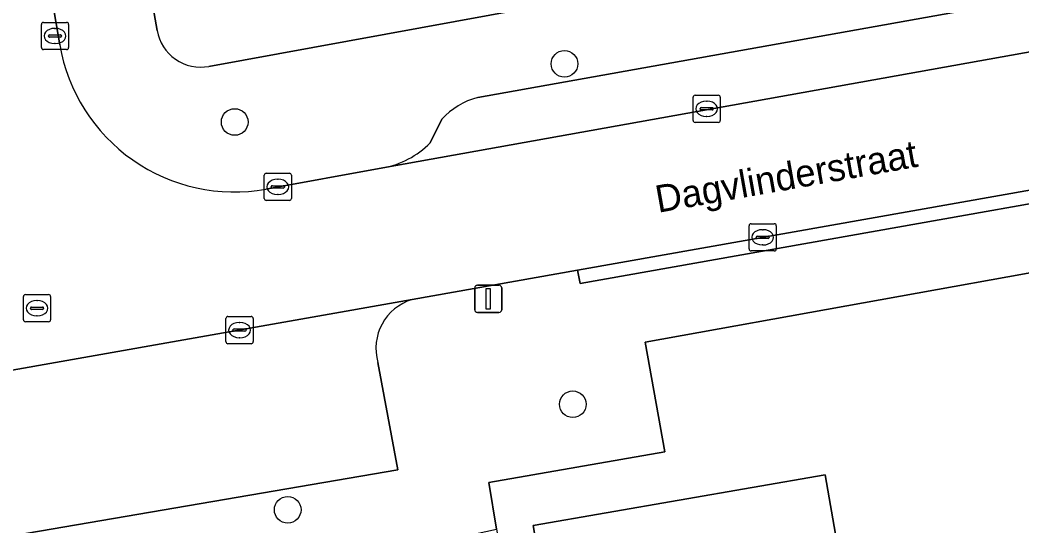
# Model space of a CAD drawing. Extents: x 162879 to 165540, y 384011 to 385181.
# Drawn here: x 164033.15 to 164069.96, y 384638.43 to 384657.02 of the extents above; entities that cross this region are included whole.
import ezdxf

# ---------------------------------------------------------------- set-up
doc = ezdxf.new("R2010")
doc.units = 0
for name, color, linetype in [('IMGEO_Boom', 7, 'Continuous'), ('IMGEO_Erf', 7, 'Continuous'), ('IMGEO_Kolk', 7, 'Continuous'), ('IMGEO_Lichtmast', 7, 'Continuous'), ('IMGEO_Openbare_ruimte_label', 7, 'Continuous'), ('IMGEO_Pand', 7, 'Continuous'), ('IMGEO_Parkeervlak_open', 7, 'Continuous'), ('IMGEO_Rijbaan_lokaal_open', 7, 'Continuous'), ('IMGEO_Rioolput', 7, 'Continuous'), ('IMGEO_Voetpad_open', 7, 'Continuous')]:
    doc.layers.add(name, color=color, linetype=linetype)

msp = doc.modelspace()

# ---------------------------------------------------------------- linework, layer by layer
at = {"layer": 'IMGEO_Boom'}
for centre in [(164053.148, 384655.413), (164041.035, 384653.275), (164053.454, 384642.902), (164042.982, 384639.024)]:
    msp.add_circle(centre, 0.489, dxfattribs=at)
at = {"layer": 'IMGEO_Erf'}
for points in [[(164040.084, 384655.318), (164092.976, 384664.987), (164089.448, 384685.115)], [(164037.011, 384663.315), (164038.185, 384656.639)], [(164062.723, 384640.308), (164063.579, 384635.382), (164063.824, 384633.973), (164064.905, 384627.755), (164065.986, 384621.537), (164067.066, 384615.319), (164068.147, 384609.101), (164069.228, 384602.883), (164070.309, 384596.665), (164071.39, 384590.447), (164071.635, 384589.035), (164072.492, 384584.108), (164080.446, 384585.46), (164079.516, 384590.806), (164082.031, 384591.243), (164072.155, 384648.073), (164056.112, 384645.189), (164056.836, 384641.156), (164050.366, 384640.033), (164050.656, 384638.318), (164059.975, 384583.218)], [(164060.609, 384603.747), (164059.927, 384607.671), (164059.268, 384611.463), (164056.789, 384611.032), (164056.367, 384613.458), (164055.97, 384615.745), (164058.438, 384616.174), (164057.755, 384620.105), (164057.09, 384623.932), (164054.567, 384623.494), (164054.151, 384625.885), (164053.754, 384628.172), (164056.242, 384628.604), (164055.558, 384632.536), (164054.898, 384636.332), (164052.442, 384635.905), (164052.001, 384638.444), (164062.723, 384640.308)]]:
    msp.add_lwpolyline(points, dxfattribs=at)
msp.add_arc((164039.788, 384656.918), 1.627, 189.862, 280.4908, dxfattribs=at)
at = {"layer": 'IMGEO_Kolk'}
for p, q in [((164033.933, 384656.011), (164033.933, 384656.863)), ((164034.008, 384656.937), (164034.86, 384656.937)), ((164034.934, 384656.863), (164034.934, 384656.011)), ((164034.192, 384656.431), (164034.192, 384656.443)), ((164034.63, 384656.394), (164034.232, 384656.394)), ((164034.235, 384656.48), (164034.633, 384656.48)), ((164034.421, 384656.717), (164034.446, 384656.717)), ((164034.676, 384656.443), (164034.676, 384656.431)), ((164034.444, 384656.157), (164034.419, 384656.157)), ((164034.86, 384655.937), (164034.008, 384655.937)), ((164057.874, 384653.334), (164057.874, 384654.186)), ((164057.949, 384654.26), (164058.801, 384654.26)), ((164058.875, 384654.186), (164058.875, 384653.334)), ((164058.176, 384653.803), (164058.574, 384653.803)), ((164058.362, 384654.04), (164058.387, 384654.04)), ((164058.133, 384653.754), (164058.133, 384653.766)), ((164058.571, 384653.717), (164058.173, 384653.717)), ((164058.385, 384653.48), (164058.36, 384653.48)), ((164058.617, 384653.766), (164058.617, 384653.754)), ((164058.801, 384653.26), (164057.949, 384653.26)), ((164042.118, 384650.465), (164042.118, 384651.317)), ((164042.193, 384651.391), (164043.045, 384651.391)), ((164043.119, 384651.317), (164043.119, 384650.465)), ((164042.377, 384650.885), (164042.377, 384650.897)), ((164042.42, 384650.934), (164042.818, 384650.934)), ((164042.606, 384651.171), (164042.631, 384651.171)), ((164042.861, 384650.897), (164042.861, 384650.885)), ((164042.815, 384650.848), (164042.417, 384650.848)), ((164042.629, 384650.611), (164042.604, 384650.611)), ((164043.045, 384650.391), (164042.193, 384650.391)), ((164059.931, 384648.611), (164059.931, 384649.463)), ((164060.006, 384649.537), (164060.858, 384649.537)), ((164060.932, 384649.463), (164060.932, 384648.611)), ((164060.19, 384649.031), (164060.19, 384649.043)), ((164060.233, 384649.08), (164060.631, 384649.08)), ((164060.419, 384649.317), (164060.444, 384649.317)), ((164060.674, 384649.043), (164060.674, 384649.031)), ((164060.628, 384648.994), (164060.23, 384648.994)), ((164060.442, 384648.757), (164060.417, 384648.757)), ((164060.858, 384648.537), (164060.006, 384648.537)), ((164040.788, 384646.129), (164041.64, 384646.129)), ((164040.713, 384645.203), (164040.713, 384646.055)), ((164041.201, 384645.909), (164041.226, 384645.909)), ((164041.714, 384646.055), (164041.714, 384645.203)), ((164040.972, 384645.623), (164040.972, 384645.635)), ((164041.41, 384645.586), (164041.012, 384645.586)), ((164041.015, 384645.672), (164041.413, 384645.672)), ((164041.224, 384645.349), (164041.199, 384645.349)), ((164041.456, 384645.635), (164041.456, 384645.623)), ((164041.64, 384645.129), (164040.788, 384645.129))]:
    msp.add_line(p, q, dxfattribs=at)
for points in [[(164033.933, 384656.011), (164033.933, 384656.863)], [(164034.008, 384656.937), (164034.86, 384656.937)], [(164034.934, 384656.863), (164034.934, 384656.011)], [(164034.86, 384655.937), (164034.008, 384655.937)], [(164057.874, 384653.334), (164057.874, 384654.186)], [(164057.949, 384654.26), (164058.801, 384654.26)], [(164058.875, 384654.186), (164058.875, 384653.334)], [(164058.801, 384653.26), (164057.949, 384653.26)], [(164042.118, 384650.465), (164042.118, 384651.317)], [(164042.193, 384651.391), (164043.045, 384651.391)], [(164043.119, 384651.317), (164043.119, 384650.465)], [(164043.045, 384650.391), (164042.193, 384650.391)], [(164059.931, 384648.611), (164059.931, 384649.463)], [(164060.006, 384649.537), (164060.858, 384649.537)], [(164060.932, 384649.463), (164060.932, 384648.611)], [(164060.858, 384648.537), (164060.006, 384648.537)], [(164040.788, 384646.129), (164041.64, 384646.129)], [(164040.713, 384645.203), (164040.713, 384646.055)], [(164041.714, 384646.055), (164041.714, 384645.203)], [(164041.64, 384645.129), (164040.788, 384645.129)]]:
    msp.add_lwpolyline(points, dxfattribs=at)
for centre, radius, start, end in [((164034.01, 384656.861), 0.0765, 91.552, 178.448), ((164034.01, 384656.861), 0.0765, 91.552, 178.448), ((164034.858, 384656.861), 0.0765, 1.552, 88.448), ((164034.858, 384656.861), 0.0765, 1.552, 88.448), ((164034.232, 384656.44), 0.0403, 85.8775, 175.7526), ((164034.229, 384656.43), 0.0366, 178.938, 274.7102), ((164034.633, 384656.437), 0.043, 264.8664, 352.4533), ((164034.637, 384656.442), 0.0386, 1.7309, 96.639), ((164034.01, 384656.013), 0.0765, 181.552, 268.448), ((164034.01, 384656.013), 0.0765, 181.552, 268.448), ((164034.858, 384656.013), 0.0765, 271.552, 358.448), ((164034.858, 384656.013), 0.0765, 271.552, 358.448), ((164057.951, 384654.184), 0.0765, 91.552, 178.448), ((164057.951, 384654.184), 0.0765, 91.552, 178.448), ((164058.799, 384654.184), 0.0765, 1.552, 88.448), ((164058.799, 384654.184), 0.0765, 1.552, 88.448), ((164058.173, 384653.763), 0.0403, 85.8775, 175.7526), ((164058.578, 384653.765), 0.0386, 1.7309, 96.639), ((164058.17, 384653.753), 0.0366, 178.938, 274.7102), ((164058.574, 384653.76), 0.043, 264.8664, 352.4533), ((164057.951, 384653.336), 0.0765, 181.552, 268.448), ((164057.951, 384653.336), 0.0765, 181.552, 268.448), ((164058.799, 384653.336), 0.0765, 271.552, 358.448), ((164058.799, 384653.336), 0.0765, 271.552, 358.448), ((164042.195, 384651.315), 0.0765, 91.552, 178.448), ((164042.195, 384651.315), 0.0765, 91.552, 178.448), ((164043.043, 384651.315), 0.0765, 1.552, 88.448), ((164043.043, 384651.315), 0.0765, 1.552, 88.448), ((164042.417, 384650.894), 0.0403, 85.8775, 175.7526), ((164042.414, 384650.884), 0.0366, 178.938, 274.7102), ((164042.818, 384650.891), 0.043, 264.8664, 352.4533), ((164042.822, 384650.896), 0.0386, 1.7309, 96.639), ((164042.195, 384650.467), 0.0765, 181.552, 268.448), ((164042.195, 384650.467), 0.0765, 181.552, 268.448), ((164043.043, 384650.467), 0.0765, 271.552, 358.448), ((164043.043, 384650.467), 0.0765, 271.552, 358.448), ((164060.008, 384649.461), 0.0765, 91.552, 178.448), ((164060.008, 384649.461), 0.0765, 91.552, 178.448), ((164060.856, 384649.461), 0.0765, 1.552, 88.448), ((164060.856, 384649.461), 0.0765, 1.552, 88.448), ((164060.23, 384649.04), 0.0403, 85.8775, 175.7526), ((164060.227, 384649.03), 0.0366, 178.938, 274.7102), ((164060.631, 384649.037), 0.043, 264.8664, 352.4533), ((164060.635, 384649.042), 0.0386, 1.7309, 96.639), ((164060.008, 384648.613), 0.0765, 181.552, 268.448), ((164060.008, 384648.613), 0.0765, 181.552, 268.448), ((164060.856, 384648.613), 0.0765, 271.552, 358.448), ((164060.856, 384648.613), 0.0765, 271.552, 358.448), ((164040.79, 384646.053), 0.0765, 91.552, 178.448), ((164040.79, 384646.053), 0.0765, 91.552, 178.448), ((164041.638, 384646.053), 0.0765, 1.552, 88.448), ((164041.638, 384646.053), 0.0765, 1.552, 88.448), ((164041.012, 384645.632), 0.0403, 85.8775, 175.7526), ((164041.009, 384645.622), 0.0366, 178.938, 274.7102), ((164041.413, 384645.629), 0.043, 264.8664, 352.4533), ((164041.417, 384645.634), 0.0386, 1.7309, 96.639), ((164040.79, 384645.205), 0.0765, 181.552, 268.448), ((164040.79, 384645.205), 0.0765, 181.552, 268.448), ((164041.638, 384645.205), 0.0765, 271.552, 358.448), ((164041.638, 384645.205), 0.0765, 271.552, 358.448)]:
    msp.add_arc(centre, radius, start, end, dxfattribs=at)
for centre, major_axis, ratio, start_param, end_param in [((164034.42, 384656.437), (-0.387, 0.002), 0.722429, 4.712389, 7.853982), ((164034.445, 384656.437), (-0.39, 0.002), 0.717154, 1.570796, 4.712389), ((164058.361, 384653.76), (-0.387, 0.002), 0.722429, 4.712389, 7.853982), ((164058.386, 384653.76), (-0.39, 0.002), 0.717154, 1.570796, 4.712389), ((164042.605, 384650.891), (-0.387, 0.002), 0.722429, 4.712389, 7.853982), ((164042.63, 384650.891), (-0.39, 0.002), 0.717154, 1.570796, 4.712389), ((164060.418, 384649.037), (-0.387, 0.002), 0.722429, 4.712389, 7.853982), ((164060.443, 384649.037), (-0.39, 0.002), 0.717154, 1.570796, 4.712389), ((164041.2, 384645.629), (-0.387, 0.002), 0.722429, 4.712389, 7.853982), ((164041.225, 384645.629), (-0.39, 0.002), 0.717154, 1.570796, 4.712389)]:
    msp.add_ellipse(centre, major_axis=major_axis, ratio=ratio, start_param=start_param, end_param=end_param, dxfattribs=at)
at = {"layer": 'IMGEO_Lichtmast'}
for p, q in [((164049.854, 384646.377), (164049.854, 384647.177)), ((164049.854, 384647.177), (164049.854, 384646.377)), ((164049.954, 384647.277), (164050.744, 384647.277)), ((164050.744, 384647.277), (164049.954, 384647.277)), ((164050.844, 384647.177), (164050.844, 384646.377)), ((164050.844, 384646.377), (164050.844, 384647.177)), ((164050.744, 384646.277), (164049.954, 384646.277)), ((164049.954, 384646.277), (164050.744, 384646.277))]:
    msp.add_line(p, q, dxfattribs=at)
msp.add_lwpolyline([(164050.274, 384647.152), (164050.424, 384647.152), (164050.424, 384646.402), (164050.274, 384646.402), (164050.274, 384647.152)], dxfattribs=at)
for centre, start, end in [((164049.954, 384647.177), 90, 180), ((164049.954, 384647.177), 90, 180), ((164050.744, 384647.177), 0, 90), ((164050.744, 384647.177), 360, 90), ((164049.954, 384646.377), 180, 270), ((164049.954, 384646.377), 180, 270), ((164050.744, 384646.377), 270, 0), ((164050.744, 384646.377), 270, 0)]:
    msp.add_arc(centre, 0.1, start, end, dxfattribs=at)
at = {"layer": 'IMGEO_Pand'}
msp.add_lwpolyline([(164063.824, 384633.973), (164063.579, 384635.382), (164062.723, 384640.308), (164052.001, 384638.444), (164052.442, 384635.905), (164054.898, 384636.332), (164055.558, 384632.536)], close=True, dxfattribs=at)
at = {"layer": 'IMGEO_Parkeervlak_open'}
for points in [[(164087.447, 384660.89), (164049.966, 384654.174)], [(164046.479, 384651.59), (164091.499, 384659.678)], [(164048.64, 384653.376), (164048.215, 384652.508)], [(164047.554, 384646.754), (164031.598, 384643.93), (164032.504, 384638.003), (164047.027, 384640.491), (164046.299, 384644.432)]]:
    msp.add_lwpolyline(points, dxfattribs=at)
for centre, radius, start, end in [((164050.65, 384651.536), 2.725, 104.5451, 137.5348), ((164045.883, 384654.818), 3.283, 280.4647, 315.2752), ((164048.103, 384644.957), 1.879, 107, 196.2191)]:
    msp.add_arc(centre, radius, start, end, dxfattribs=at)
at = {"layer": 'IMGEO_Rijbaan_lokaal_open'}
for points in [[(164034.61, 384656.109), (164034.327, 384657.766), (164030.559, 384679.472), (164025.626, 384678.602), (164031.598, 384643.93), (164047.554, 384646.754), (164053.626, 384647.829), (164084.431, 384653.281), (164094.709, 384655.1)], [(164099.879, 384661.168), (164093.845, 384660.095), (164091.499, 384659.678), (164046.479, 384651.59), (164042.181, 384650.81)]]:
    msp.add_lwpolyline(points, dxfattribs=at)
msp.add_arc((164041.018, 384657.206), 6.501, 189.7149, 280.3082, dxfattribs=at)
at = {"layer": 'IMGEO_Rioolput'}
for p, q in [((164033.272, 384646.006), (164033.272, 384646.858)), ((164033.347, 384646.932), (164034.199, 384646.932)), ((164034.273, 384646.858), (164034.273, 384646.006)), ((164033.574, 384646.475), (164033.972, 384646.475)), ((164033.76, 384646.712), (164033.785, 384646.712)), ((164033.531, 384646.426), (164033.531, 384646.438)), ((164033.969, 384646.389), (164033.571, 384646.389)), ((164033.783, 384646.152), (164033.758, 384646.152)), ((164034.015, 384646.438), (164034.015, 384646.426)), ((164034.199, 384645.932), (164033.347, 384645.932))]:
    msp.add_line(p, q, dxfattribs=at)
for points in [[(164033.272, 384646.006), (164033.272, 384646.858)], [(164033.347, 384646.932), (164034.199, 384646.932)], [(164034.273, 384646.858), (164034.273, 384646.006)], [(164034.199, 384645.932), (164033.347, 384645.932)]]:
    msp.add_lwpolyline(points, dxfattribs=at)
for centre, radius, start, end in [((164033.349, 384646.856), 0.0765, 91.552, 178.448), ((164033.349, 384646.856), 0.0765, 91.552, 178.448), ((164034.197, 384646.856), 0.0765, 1.552, 88.448), ((164034.197, 384646.856), 0.0765, 1.552, 88.448), ((164033.571, 384646.435), 0.0403, 85.8775, 175.7526), ((164033.976, 384646.437), 0.0386, 1.7309, 96.639), ((164033.568, 384646.425), 0.0366, 178.938, 274.7102), ((164033.972, 384646.432), 0.043, 264.8664, 352.4533), ((164033.349, 384646.008), 0.0765, 181.552, 268.448), ((164033.349, 384646.008), 0.0765, 181.552, 268.448), ((164034.197, 384646.008), 0.0765, 271.552, 358.448), ((164034.197, 384646.008), 0.0765, 271.552, 358.448)]:
    msp.add_arc(centre, radius, start, end, dxfattribs=at)
for centre, major_axis, ratio, start_param, end_param in [((164033.759, 384646.432), (-0.387, 0.002), 0.722429, 4.712389, 7.853982), ((164033.784, 384646.432), (-0.39, 0.002), 0.717154, 1.570796, 4.712389)]:
    msp.add_ellipse(centre, major_axis=major_axis, ratio=ratio, start_param=start_param, end_param=end_param, dxfattribs=at)
at = {"layer": 'IMGEO_Voetpad_open'}
for points in [[(164038.185, 384656.639), (164037.011, 384663.315), (164036.217, 384667.834), (164034.759, 384676.124), (164034.502, 384677.587), (164030.862, 384698.294)], [(164091.499, 384659.678), (164093.845, 384660.095), (164092.976, 384664.987), (164040.084, 384655.318)], [(164049.966, 384654.174), (164087.447, 384660.89)], [(164035.334, 384659.589), (164034.327, 384657.766), (164034.61, 384656.109)], [(164046.299, 384644.432), (164047.027, 384640.491), (164032.504, 384638.003), (164029.785, 384637.586), (164030.295, 384634.645), (164034.969, 384635.379), (164045.028, 384637.12), (164045.9, 384637.271), (164050.656, 384638.318), (164050.366, 384640.033), (164056.836, 384641.156), (164056.112, 384645.189), (164072.155, 384648.073), (164073.422, 384648.301), (164087.337, 384650.803), (164088.11, 384646.79), (164095.916, 384648.213), (164094.709, 384655.1)], [(164094.709, 384655.1), (164084.431, 384653.281), (164084.526, 384652.8), (164053.723, 384647.338), (164053.626, 384647.829), (164047.554, 384646.754)], [(164048.215, 384652.508), (164048.64, 384653.376)], [(164042.181, 384650.81), (164046.479, 384651.59)]]:
    msp.add_lwpolyline(points, dxfattribs=at)
msp.add_lwpolyline([(164084.431, 384653.281), (164053.626, 384647.829), (164053.723, 384647.338), (164084.526, 384652.8)], close=True, dxfattribs=at)
for centre, radius, start, end in [((164039.788, 384656.918), 1.627, 189.862, 280.4908), ((164041.018, 384657.206), 6.501, 189.7149, 280.3082), ((164050.65, 384651.536), 2.725, 104.5451, 137.5348), ((164045.883, 384654.818), 3.283, 280.4647, 315.2752), ((164048.103, 384644.957), 1.879, 107, 196.2191)]:
    msp.add_arc(centre, radius, start, end, dxfattribs=at)

# ---------------------------------------------------------------- texts
at = {"layer": 'IMGEO_Openbare_ruimte_label'}
msp.add_text('Dagvlinderstraat', height=1, rotation=10.0743, dxfattribs=at).set_placement((164056.588, 384649.936))

doc.saveas('drawing.dxf')
